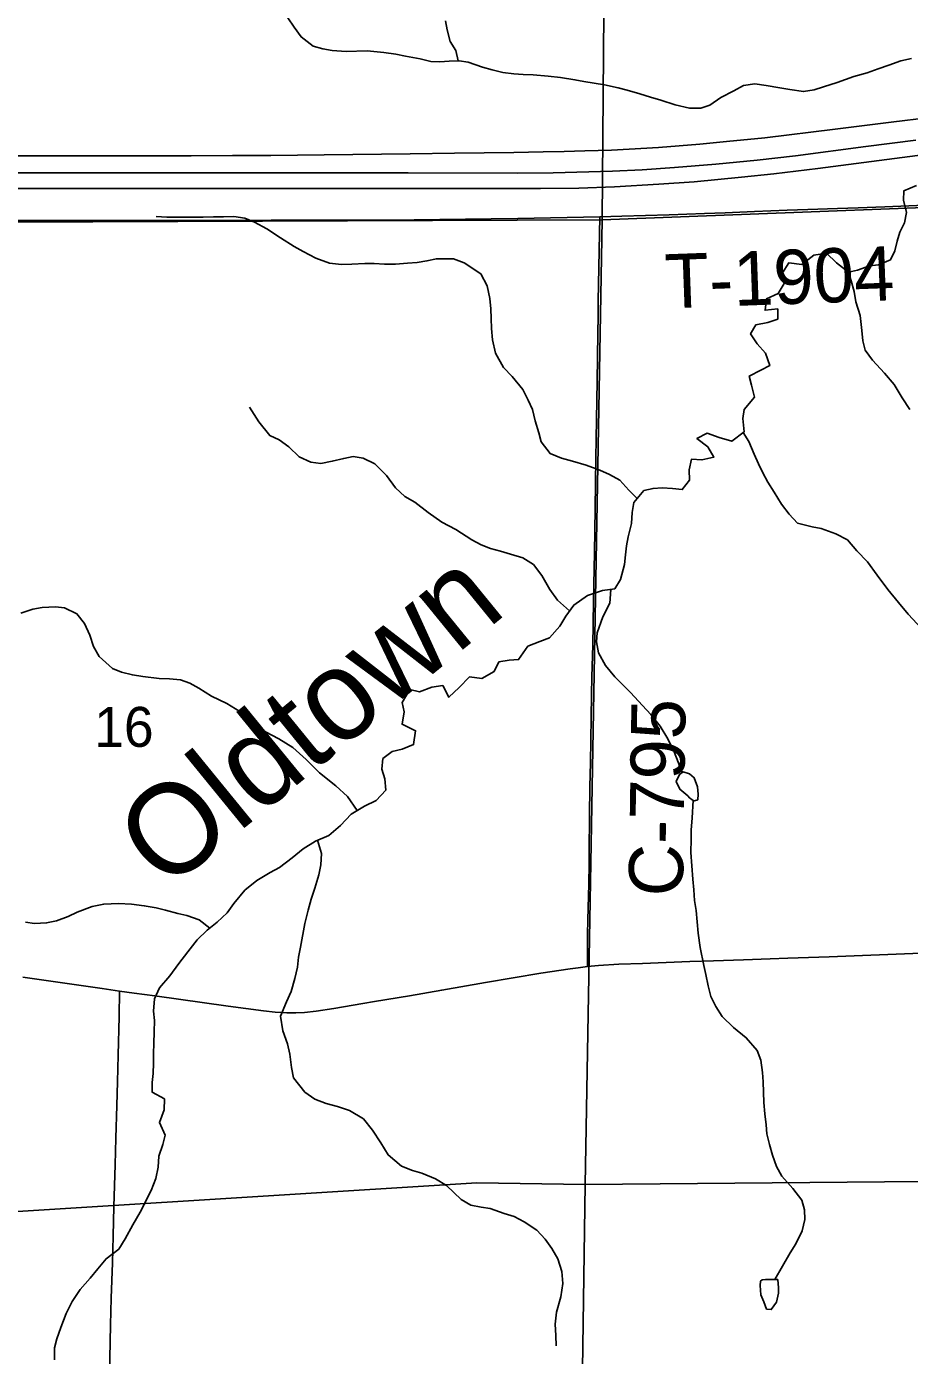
# Model space of a CAD drawing. Extents: x 1874609 to 2204689, y 815661 to 1281160.
# Drawn here: x 2026793 to 2031684, y 1007933 to 1015291 of the extents above; entities that cross this region are included whole.
import ezdxf

# ---------------------------------------------------------------- set-up
doc = ezdxf.new("R2010")
doc.units = 0
for name, color, linetype in [('GM_X_County_Road', 7, 'Continuous'), ('GM_X_County_Road_Text', 7, 'Continuous'), ('GM_X_Minor_Lake', 7, 'Continuous'), ('GM_X_Minor_River', 7, 'Continuous'), ('GM_X_Minor_River_Text', 7, 'Continuous'), ('GM_X_Section', 7, 'Continuous'), ('GM_X_Section_Text', 7, 'Continuous'), ('GM_X_Township_Road', 7, 'Continuous'), ('GM_X_Township_Road_Text', 7, 'Continuous'), ('GM_X_US_Route', 7, 'Continuous')]:
    doc.layers.add(name, color=color, linetype=linetype)

msp = doc.modelspace()

# ---------------------------------------------------------------- linework, layer by layer
at = {"layer": 'GM_X_County_Road'}
for points in [[(2026732.1, 1014216.5), (2026803.4, 1014216.7), (2026925.4, 1014217.1), (2027021.8, 1014217.4), (2027133.6, 1014217.2), (2027228.3, 1014217.1), (2027313.5, 1014216.9), (2027476.5, 1014216.6), (2027628.3, 1014216.3), (2027808.7, 1014216.4), (2028005.1, 1014217.8), (2028147.4, 1014218), (2028274.7, 1014218.2), (2028358.8, 1014218.3), (2028497.6, 1014218.6), (2028645.4, 1014219.4), (2028776.6, 1014219.7), (2028940.7, 1014221.4), (2029367.5, 1014225.8), (2029515.1, 1014228.1), (2029968.7, 1014237.5)], [(2029900.8, 1010085.4), (2029899.7, 1010197.4), (2029900.8, 1010262.7), (2029903, 1010344.7), (2029907.1, 1010541.6), (2029909.2, 1010656.5), (2029909.8, 1010722.1), (2029911.5, 1010918.7), (2029914.1, 1011082.3), (2029917.2, 1011213.5), (2029922.8, 1011591), (2029923.8, 1011689.5), (2029929.3, 1011865.9), (2029931.8, 1011982.3), (2029933.6, 1012113.7), (2029939.2, 1012376.3), (2029943.4, 1012622.5), (2029946.2, 1012901.6), (2029949.6, 1013114.9), (2029953.8, 1013328.2), (2029958.5, 1013590.6), (2029960.3, 1013689), (2029960.4, 1013771.2), (2029968.7, 1014237.5)], [(2029900.8, 1010085.4), (2029962.3, 1010091.3), (2030074.1, 1010098.4), (2030205.4, 1010103.4), (2030468.1, 1010113), (2030599.4, 1010117.7), (2030763.8, 1010122.4), (2030911.6, 1010129.2), (2031010, 1010133.1), (2031239.9, 1010140), (2031749, 1010159.4), (2031978.9, 1010168.7), (2032077.5, 1010170.6), (2032340.3, 1010180.3), (2032510.2, 1010187.1)], [(2027307.7, 1009950.2), (2027389.5, 1009938.8), (2027503.3, 1009923.4), (2027909.7, 1009866.9), (2028104.7, 1009840.5), (2028169.9, 1009833.9), (2028235.1, 1009830), (2028284, 1009829.6), (2028332.9, 1009831.8), (2028397.9, 1009838.6), (2028495.1, 1009853.1), (2028656.6, 1009880.9), (2028721.2, 1009891.9), (2028915, 1009924.6), (2029092.8, 1009956), (2029335.4, 1009997.3), (2029642.8, 1010049.1), (2029805, 1010073.8), (2029848.4, 1010078.9), (2029900.8, 1010085.4)], [(2026772.9, 1010027.5), (2027210.9, 1009963.8), (2027307.7, 1009950.2)]]:
    msp.add_lwpolyline(points, dxfattribs=at)
at = {"layer": 'GM_X_Minor_Lake'}
for points in [[(2030511.8, 1011009.2), (2030513.9, 1011041.3), (2030510.1, 1011081.4), (2030492.2, 1011131.7), (2030466.2, 1011153.8), (2030430.2, 1011164), (2030410.1, 1011150.1), (2030391.9, 1011110), (2030411.8, 1011067.8), (2030455.8, 1011031.5), (2030465.8, 1011019.4)], [(2030465.8, 1011019.4), (2030485.5, 1011004.7), (2030494, 1011003.9), (2030511.8, 1011009.2)], [(2030955.3, 1008353), (2030900.8, 1008353.3), (2030885.8, 1008353.3), (2030867.4, 1008351.6), (2030859.1, 1008344.1), (2030857, 1008319.4)], [(2030857, 1008319.4), (2030860.8, 1008267.2), (2030876.7, 1008229), (2030892.6, 1008188.8), (2030918.7, 1008186.7), (2030946.9, 1008226.7), (2030959.1, 1008276.8), (2030959.2, 1008306.9), (2030955.3, 1008353)]]:
    msp.add_lwpolyline(points, dxfattribs=at)
at = {"layer": 'GM_X_Minor_River'}
for points in [[(2031695.2, 1015114.6), (2031637, 1015100.8), (2031570.7, 1015077), (2031510.5, 1015057.2), (2031450.3, 1015035.4), (2031376.1, 1015013.7), (2031283.8, 1014982), (2031207.5, 1014956.3), (2031155.3, 1014940.4), (2031097.2, 1014930.7), (2031021, 1014943.1), (2030966.9, 1014951.3), (2030890.8, 1014963.7), (2030826.7, 1014974), (2030764.5, 1014964.3), (2030710.3, 1014934.4), (2030640, 1014898.6), (2030577.7, 1014854.8), (2030527.5, 1014838.9), (2030465.4, 1014839.2), (2030385.3, 1014857.6), (2030307.2, 1014884), (2030249.1, 1014900.3), (2030191.1, 1014918.7), (2030121, 1014939), (2030070.9, 1014951.3), (2029994.8, 1014967.7), (2029936.7, 1014978), (2029880.6, 1014986.2), (2029830.5, 1014996.5), (2029750.4, 1015008.9), (2029682.3, 1015017.2), (2029600.1, 1015023.6), (2029544, 1015025.9), (2029491.9, 1015030.1), (2029431.8, 1015036.4), (2029371.7, 1015050.7), (2029319.6, 1015067), (2029239.6, 1015093.4), (2029189.5, 1015101.7), (2029133.3, 1015099.9), (2029083.2, 1015096.1), (2029033.1, 1015098.3), (2028973, 1015112.7), (2028892.9, 1015127.1), (2028838.8, 1015137.3), (2028772.7, 1015147.7), (2028680.5, 1015156.1), (2028564.2, 1015152.6), (2028486.1, 1015159), (2028434, 1015167.2), (2028379.9, 1015181.5), (2028314, 1015233.9), (2028276.1, 1015288.3), (2028240.2, 1015338.6)], [(2029184.7, 1015101.5), (2029171.6, 1015157.9), (2029139.7, 1015208.2), (2029123.9, 1015272.5), (2029114.1, 1015322.7)], [(2031722.7, 1014410.3), (2031652.4, 1014380.5), (2031650.3, 1014330.4), (2031668.1, 1014262.1), (2031655.8, 1014204), (2031631.6, 1014151.9), (2031615.4, 1014101.8), (2031603.1, 1014049.7), (2031578.9, 1013999.7), (2031512.7, 1013971.9), (2031462.5, 1013966.1), (2031396.3, 1013942.3), (2031346.1, 1013930.5), (2031280.2, 1013983), (2031224.2, 1014035.4), (2031154, 1014025.7), (2031087.7, 1013973.8), (2031015.6, 1013982.1), (2030981.3, 1013928.1), (2030995.2, 1013877.9), (2030956.8, 1013811.9), (2030892.6, 1013784.1), (2030884.3, 1013719.9), (2030954.5, 1013727.6), (2030954.3, 1013671.4), (2030900.1, 1013651.6), (2030833.9, 1013639.9), (2030803.7, 1013589.9), (2030839.6, 1013533.5), (2030887.5, 1013483.2), (2030911.3, 1013414.8), (2030861.1, 1013389), (2030796.8, 1013355.2), (2030808.7, 1013305), (2030826.5, 1013238.7), (2030768.1, 1013170.7), (2030761.9, 1013120.6), (2030767.7, 1013046.3), (2030699.3, 1012994.5), (2030629.2, 1013014.9), (2030563.2, 1013039.2), (2030507, 1013009.4), (2030566.9, 1012963), (2030600.8, 1012906.7), (2030534.6, 1012890.9), (2030476.5, 1012895.2), (2030464.2, 1012837), (2030466, 1012778.9), (2030425.8, 1012726.9), (2030371.7, 1012733.1), (2030313.5, 1012737.4), (2030263.4, 1012733.6), (2030213.3, 1012721.8), (2030156.9, 1012655.9), (2030148.7, 1012599.7), (2030144.5, 1012539.5), (2030126.2, 1012465.4), (2030115.9, 1012415.3), (2030111.8, 1012365.2), (2030105.6, 1012313), (2030083.2, 1012228.9), (2030051, 1012176.8), (2029982.8, 1012169.1), (2029900.5, 1012141.4), (2029824.1, 1012087.6), (2029779.8, 1012025.6), (2029747.5, 1011971.6), (2029689.2, 1011905.6), (2029637, 1011885.8), (2029570.7, 1011860), (2029518.4, 1011786), (2029466.2, 1011782.2), (2029410.1, 1011772.4), (2029383.8, 1011720.4), (2029315.5, 1011680.6), (2029247.4, 1011690.9), (2029189.1, 1011631), (2029132.7, 1011577.1), (2029098.9, 1011641.4), (2029038.7, 1011633.7), (2028970.5, 1011607.9), (2028916.4, 1011620.2), (2028874.1, 1011548.1), (2028883.9, 1011495.9)], [(2030175.7, 1012677.9), (2030129.1, 1012724.2), (2030079.2, 1012778.6), (2030023.2, 1012810.9), (2029969.1, 1012835.2), (2029893, 1012861.7), (2029817, 1012884.1), (2029756.9, 1012900.4), (2029692.8, 1012926.8), (2029642.9, 1012991.2), (2029631.1, 1013041.4), (2029611.3, 1013107.7), (2029595.5, 1013169.9), (2029571.6, 1013222.2), (2029541.7, 1013280.5), (2029483.9, 1013353), (2029436, 1013403.4), (2029390.1, 1013481.8), (2029374.4, 1013556.1), (2029368.6, 1013618.3), (2029366.8, 1013674.5), (2029365, 1013728.7), (2029359.1, 1013784.9), (2029345.4, 1013855.2), (2029309.5, 1013921.5), (2029217.5, 1013982.1), (2029157.5, 1014004.4), (2029063.3, 1014004.9), (2029011.1, 1013993.1), (2028956.9, 1013985.3), (2028902.8, 1013981.5), (2028836.6, 1013975.8), (2028776.5, 1013976), (2028718.4, 1013978.3), (2028666.3, 1013978.5), (2028594.1, 1013974.8), (2028538, 1013973.1), (2028471.8, 1013981.4), (2028395.8, 1014007.8), (2028325.7, 1014046.3), (2028275.7, 1014072.6), (2028199.7, 1014121), (2028123.7, 1014171.5), (2028055.7, 1014207.9), (2028001.7, 1014230.2), (2027941.6, 1014238.5), (2027883.4, 1014236.8), (2027829.3, 1014237), (2027771.2, 1014235.3), (2027570.7, 1014236.2), (2027510.6, 1014238.4)], [(2031346.1, 1013930.5), (2031362, 1013882.3), (2031377.8, 1013824), (2031387.6, 1013765.8), (2031411.4, 1013691.5), (2031421.2, 1013607.2), (2031425, 1013551), (2031438.8, 1013498.8), (2031478.7, 1013444.4), (2031546.6, 1013371.9), (2031598.5, 1013309.5), (2031644.3, 1013235), (2031686.2, 1013170.7)], [(2029800.9, 1012055.2), (2029734, 1012114.1), (2029692.1, 1012174.4), (2029648.3, 1012250.9), (2029600.4, 1012311.3), (2029542.4, 1012349.6), (2029474.3, 1012370), (2029418.3, 1012386.3), (2029362.2, 1012400.6), (2029312.2, 1012420.9), (2029260.1, 1012449.2), (2029170.1, 1012505.8), (2029094.1, 1012546.2), (2029018.1, 1012600.7), (2028944.2, 1012657.2), (2028888.2, 1012689.6), (2028836.2, 1012736), (2028786.3, 1012804.4), (2028722.4, 1012868.9), (2028658.4, 1012901.3), (2028602.3, 1012909.5), (2028550.2, 1012899.7), (2028486, 1012884), (2028423.8, 1012872.2), (2028367.7, 1012878.5), (2028303.6, 1012908.9), (2028245.7, 1012963.3), (2028191.7, 1013001.6), (2028139.7, 1013025.9), (2028079.8, 1013102.4), (2028028, 1013182.9)], [(2030763.3, 1013043), (2030793.5, 1012994.1), (2030823.4, 1012923.7), (2030847.2, 1012869.4), (2030871.1, 1012819.2), (2030899, 1012768.9), (2030934.9, 1012712.6), (2030974.7, 1012646.2), (2031018.6, 1012591.8), (2031064.5, 1012541.5), (2031144.6, 1012521.1), (2031194.7, 1012510.8), (2031276.8, 1012482.3), (2031340.8, 1012448), (2031392.7, 1012387.5), (2031452.6, 1012327.1), (2031504.5, 1012252.6), (2031564.4, 1012174.1), (2031624.2, 1012101.6), (2031676.1, 1012037.2), (2031750, 1011958.6)], [(2030030.6, 1012174.5), (2030024.6, 1012098.7), (2029986.3, 1012022.7), (2029953.9, 1011934.5), (2029949.7, 1011884.4), (2029961.5, 1011822.2), (2029999.3, 1011753.8), (2030051.2, 1011689.3), (2030139.1, 1011602.7), (2030205, 1011532.2), (2030250.9, 1011481.8), (2030302.8, 1011417.4), (2030344.7, 1011347), (2030380.5, 1011274.6), (2030425, 1011160.4)], [(2028624.7, 1010949.2), (2028571.5, 1011027.9), (2028505.6, 1011086.3), (2028415.6, 1011159), (2028341.7, 1011231.5), (2028267.8, 1011298), (2028189.8, 1011346.5), (2028115.8, 1011385), (2028045.8, 1011441.5), (2027973.9, 1011498), (2027901.8, 1011542.4), (2027817.8, 1011582.9), (2027747.8, 1011627.4), (2027697.8, 1011655.7), (2027645.7, 1011674), (2027585.6, 1011678.2), (2027527.5, 1011680.5), (2027437.3, 1011692.9), (2027379.2, 1011701.2), (2027319.2, 1011715.5), (2027269.1, 1011735.8), (2027195.2, 1011802.4), (2027163.3, 1011858.7), (2027143.5, 1011920.9), (2027113.7, 1011985.3), (2027071.8, 1012039.6), (2027003.7, 1012072), (2026953.6, 1012078.3), (2026879.4, 1012074.6), (2026827.3, 1012064.8), (2026761.1, 1012043)], [(2028883.9, 1011495.9), (2028873.6, 1011427.8), (2028947.7, 1011391.3), (2028937.4, 1011315.1), (2028873.1, 1011289.3), (2028819, 1011277.5), (2028766.7, 1011237.7), (2028760.5, 1011179.5), (2028778.3, 1011125.3), (2028784.1, 1011063), (2028729.8, 1011005.1), (2028665.5, 1010973.3), (2028591.2, 1010929.5), (2028532.9, 1010867.5), (2028466.5, 1010811.7), (2028394.2, 1010779.9), (2028325.9, 1010738.1), (2028263.6, 1010688.2), (2028193.3, 1010634.3), (2028143.1, 1010606.5), (2028068.7, 1010562.7), (2028002.4, 1010508.8), (2027942, 1010434.8), (2027903.7, 1010382.8), (2027849.4, 1010330.9), (2027793.1, 1010287), (2027738.8, 1010233.1), (2027686.5, 1010167.2), (2027636.1, 1010103.2), (2027585.8, 1010035.2), (2027529.4, 1009967.2), (2027501.1, 1009907.2), (2027496.9, 1009839), (2027500.7, 1009786.8), (2027500.5, 1009724.6), (2027498.2, 1009660.4), (2027496, 1009604.3), (2027495.8, 1009550.1), (2027493.6, 1009493.9), (2027489.4, 1009443.8), (2027489.2, 1009389.6), (2027557.3, 1009353.2), (2027555, 1009293), (2027528.7, 1009222.9), (2027560.6, 1009152.6), (2027548.3, 1009100.5), (2027526.1, 1009036.4), (2027521.8, 1008974.2), (2027509.6, 1008912.1), (2027483.3, 1008846), (2027422.7, 1008725.9), (2027382.4, 1008655.8), (2027340, 1008577.8), (2027303.7, 1008521.8), (2027233.4, 1008467.9), (2027187.1, 1008411.9), (2027144.8, 1008360), (2027090.5, 1008298), (2027046.1, 1008232), (2027011.8, 1008164), (2026983.5, 1008087.9), (2026961.2, 1008023.8), (2026947, 1007973.7), (2026946.7, 1007907.5)], [(2030486.3, 1011004.6), (2030479.4, 1010909), (2030475.1, 1010840.8), (2030475, 1010790.7), (2030472.7, 1010716.5), (2030478.4, 1010644.2), (2030484.2, 1010570), (2030490, 1010509.8), (2030493.8, 1010451.6), (2030501.6, 1010395.4), (2030513.2, 1010270.9), (2030524.9, 1010190.6), (2030544.6, 1010092.2), (2030556.5, 1010042), (2030568.3, 1009979.8), (2030584.1, 1009919.5), (2030612, 1009865.2), (2030645.8, 1009808.9), (2030709.8, 1009748.4), (2030779.7, 1009691.9), (2030839.6, 1009621.5), (2030861.5, 1009567.2), (2030869.2, 1009499), (2030873.1, 1009446.8), (2030874.9, 1009390.6), (2030876.7, 1009332.4), (2030882.5, 1009270.2), (2030890.2, 1009210), (2030894.1, 1009159.8), (2030907.9, 1009099.6), (2030925.7, 1009041.3), (2030947.6, 1008979), (2030977.4, 1008924.7), (2031037.3, 1008856.2), (2031087.2, 1008791.8), (2031103.1, 1008739.6), (2031104.9, 1008685.4), (2031090.6, 1008623.3), (2031054.3, 1008551.2), (2031024, 1008501.2), (2030937.6, 1008353.1)], [(2028405.4, 1010784.8), (2028426.1, 1010711.5), (2028423.8, 1010649.4), (2028411.6, 1010593.2), (2028389.3, 1010519.1), (2028369, 1010459), (2028352.8, 1010398.9), (2028334.5, 1010324.8), (2028310, 1010192.5), (2028299.7, 1010138.3), (2028293.5, 1010082.2), (2028279.3, 1010020.1), (2028259, 1009947.9), (2028232.7, 1009889.9), (2028200.3, 1009811.8), (2028212.1, 1009729.5), (2028237.9, 1009657.1), (2028251.7, 1009600.9), (2028261.5, 1009526.6), (2028271.3, 1009470.4), (2028335.1, 1009389.9), (2028389.1, 1009351.5), (2028453.2, 1009327.2), (2028515.3, 1009310.8), (2028581.3, 1009288.5), (2028659.4, 1009242), (2028709.2, 1009179.6), (2028755.1, 1009109.1), (2028796.9, 1009042.8), (2028870.9, 1008980.2), (2028930.9, 1008955.9), (2028983, 1008941.6), (2029059.1, 1008911.2), (2029119.1, 1008872.8), (2029201, 1008796.2), (2029255, 1008763.9), (2029311.1, 1008753.6), (2029361.2, 1008745.3), (2029439.2, 1008718.9), (2029493.3, 1008702.6), (2029549.3, 1008672.3), (2029619.3, 1008625.8), (2029665.2, 1008575.5), (2029703.1, 1008525.1), (2029737, 1008466.8), (2029758.8, 1008396.5), (2029764.6, 1008330.3), (2029752.3, 1008256.1), (2029727.9, 1008171.9), (2029721.7, 1008105.8), (2029725.5, 1008043.5), (2029727.3, 1007985.4)], [(2027807.7, 1010298.4), (2027749.2, 1010345.4), (2027681.2, 1010367.8), (2027631.1, 1010380), (2027563, 1010398.4), (2027510.9, 1010410.7), (2027444.8, 1010423), (2027374.7, 1010431.3), (2027302.6, 1010435.7), (2027220.4, 1010432), (2027156.2, 1010418.3), (2027073.9, 1010386.5), (2027023.7, 1010362.7), (2026959.4, 1010338.9), (2026903.3, 1010327.1), (2026837.1, 1010323.4), (2026787, 1010331.6)]]:
    msp.add_lwpolyline(points, dxfattribs=at)
at = {"layer": 'GM_X_Section'}
for points in [[(2030025.1, 1019515.4), (2029982.1, 1014220.7), (2024807.5, 1014199.9), (2025026.6, 1019497)], [(2035320, 1019418.4), (2035166.6, 1014287.5), (2032779.3, 1014328.5), (2029982.1, 1014220.7), (2030025.1, 1019515.4)], [(2029982.1, 1014220.7), (2032779.3, 1014328.5), (2035166.6, 1014287.5), (2035071.6, 1008924.6), (2029887.2, 1008879.8)], [(2024807.5, 1014199.9), (2029982.1, 1014220.7), (2029887.2, 1008879.8), (2029286.8, 1008888.6), (2024699.2, 1008602.9)], [(2035071.6, 1008924.6), (2035032.5, 1003676), (2029812, 1003633.1), (2029887.2, 1008879.8)], [(2029887.2, 1008879.8), (2029812, 1003633.1), (2024581.4, 1003656.3), (2024699.2, 1008602.9), (2029286.8, 1008888.6)]]:
    msp.add_lwpolyline(points, close=True, dxfattribs=at)
at = {"layer": 'GM_X_Township_Road'}
for points in [[(2026555.4, 1014575.8), (2026965.5, 1014575.5), (2027228.1, 1014575.5), (2027703.9, 1014575.8), (2027933.7, 1014577.1), (2028146.8, 1014577.6), (2028442, 1014580.9), (2028917.5, 1014586.4), (2029163.6, 1014589.7), (2029491.7, 1014594.4), (2029655.7, 1014597.7), (2029770.5, 1014599.6), (2029885.3, 1014602.3), (2030032.9, 1014606.8), (2030131.1, 1014611.6), (2030294.6, 1014622.2), (2030523.3, 1014640.2), (2030670.4, 1014653.6), (2030882.6, 1014674.1), (2031273.4, 1014722), (2031582.8, 1014761.3), (2031794.4, 1014787.5)], [(2029968.7, 1014237.5), (2030090.1, 1014240.7), (2030221.2, 1014244), (2030352.1, 1014248.4), (2030548.1, 1014256.4), (2030662.7, 1014259.5), (2030826.5, 1014266.6), (2031006.8, 1014273.6), (2031121.5, 1014277.6), (2031285.1, 1014283.6), (2031399.7, 1014287.7), (2031547.1, 1014293.1), (2031858.2, 1014306.2)], [(2027251.6, 1007822.5), (2027257.9, 1008101.6), (2027261.5, 1008249.3), (2027268.3, 1008446.1), (2027272.7, 1008593.8), (2027276.5, 1008758), (2027282.8, 1008987.8), (2027286.5, 1009135.5), (2027292.7, 1009316.1), (2027296.1, 1009447.3), (2027299.6, 1009595.1), (2027305.3, 1009808.4), (2027307.7, 1009950.2)]]:
    msp.add_lwpolyline(points, dxfattribs=at)
at = {"layer": 'GM_X_US_Route'}
for points in [[(2026130.6, 1014394.7), (2028557.8, 1014394.2), (2029295.8, 1014393.7), (2029640.2, 1014393.4), (2029853.3, 1014396.9), (2030049.8, 1014404.4), (2030295.4, 1014417.5), (2030491.6, 1014431.7), (2030752.8, 1014456.2), (2030932.1, 1014475), (2031176.2, 1014505), (2031729.2, 1014576.4), (2032119.7, 1014626.1), (2032409.1, 1014662.4), (2032412.8, 1014662.9), (2032608.6, 1014683.5), (2032788.5, 1014699.2), (2033001.4, 1014713.5), (2033230.8, 1014725.7), (2033460.4, 1014735.3), (2033640.8, 1014739.8), (2033821.4, 1014740.6), (2034051.1, 1014737.1), (2034158.5, 1014734.1)], [(2026529, 1014481.5), (2027693.5, 1014480.2), (2028546.4, 1014481.7), (2028907.2, 1014480.9), (2029514.1, 1014479.2), (2029711, 1014481.1), (2030038.9, 1014491), (2030202.9, 1014497.9), (2030383, 1014509.7), (2030611.9, 1014528.6), (2030840.5, 1014551.4), (2031052.4, 1014575.7), (2031442.6, 1014627.7), (2031719.3, 1014661.3)]]:
    msp.add_lwpolyline(points, dxfattribs=at)

# ---------------------------------------------------------------- texts
at = {"layer": 'GM_X_County_Road_Text'}
msp.add_text('C-795', height=300, rotation=89.17444, dxfattribs=at).set_placement((2030428.3, 1010472.9))
at = {"layer": 'GM_X_Minor_River_Text'}
msp.add_text('Oldtown', height=500.14, rotation=39.21402, dxfattribs=at).set_placement((2027561.5, 1010495.3))
at = {"layer": 'GM_X_Section_Text'}
msp.add_text('16', height=221, rotation=0.00001, dxfattribs=at).set_placement((2027168.1, 1011302.5))
at = {"layer": 'GM_X_Township_Road_Text'}
msp.add_text('T-1904', height=300, rotation=2.08693, dxfattribs=at).set_placement((2030334.4, 1013729.8))

doc.saveas('drawing.dxf')
